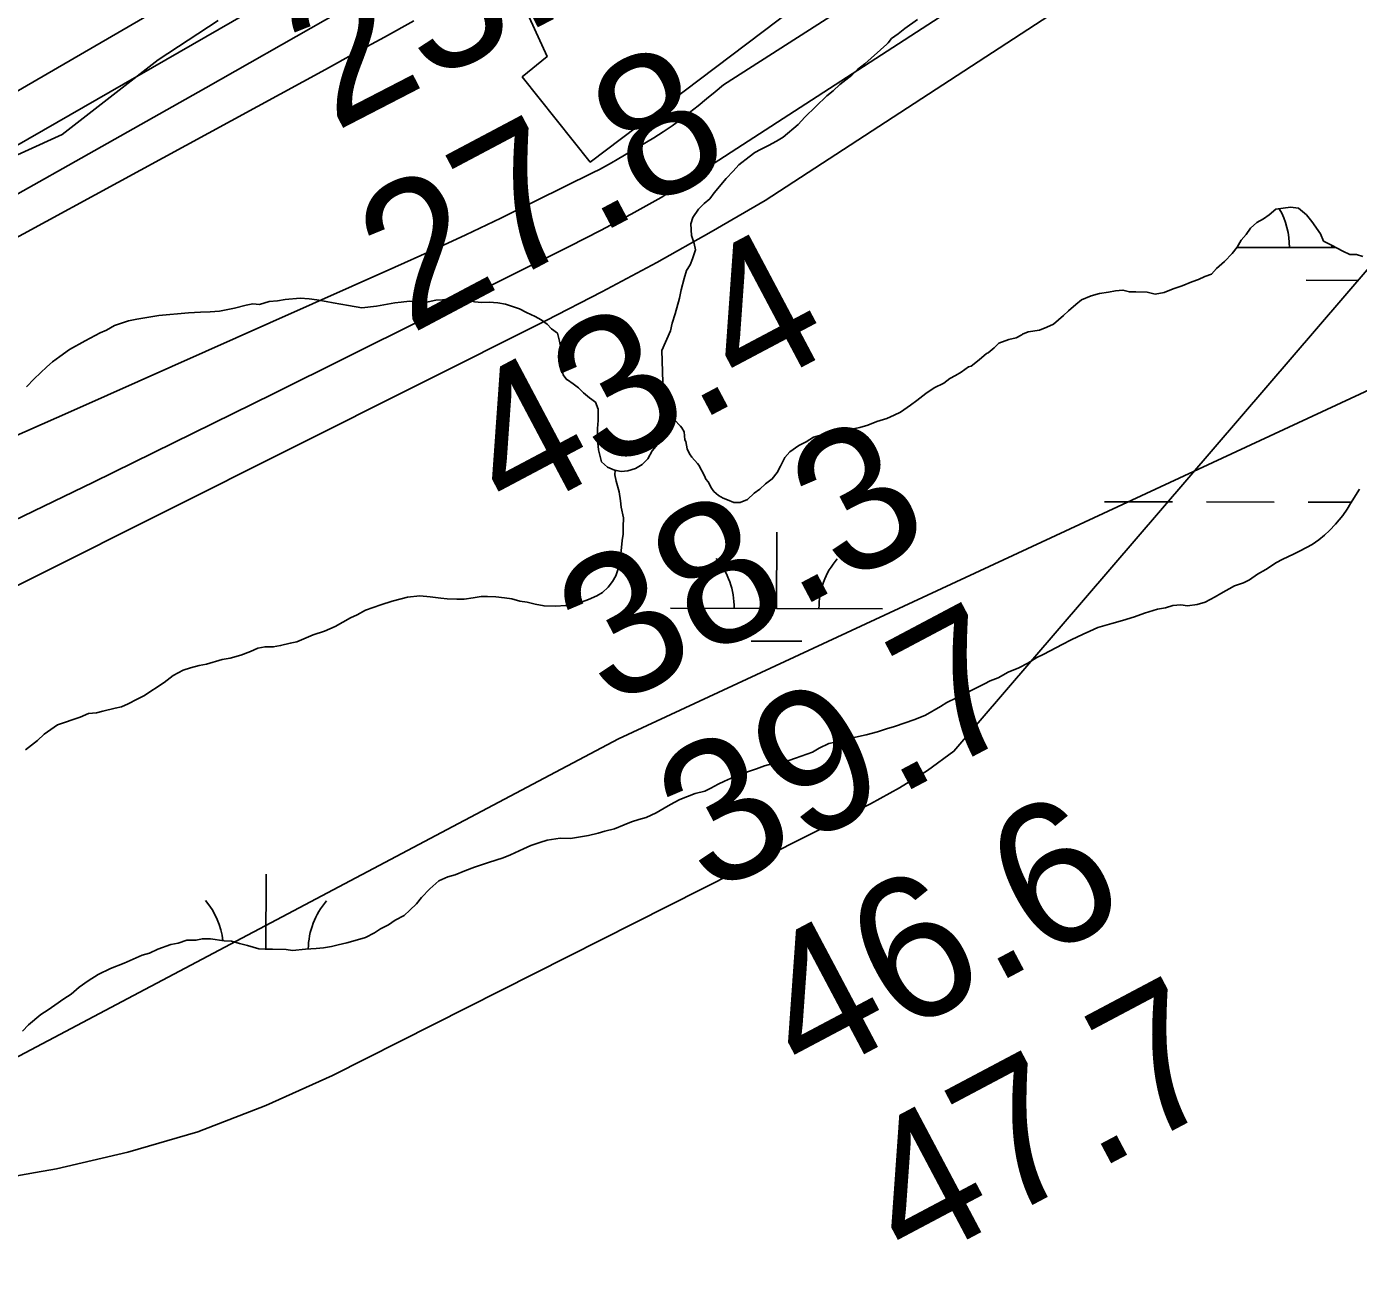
# Model space of a CAD drawing. Extents: x 3177385 to 3215275, y 903885 to 929304.
# Drawn here: x 3192634 to 3193262, y 910240 to 910824 of the extents above; entities that cross this region are included whole.
import ezdxf

# ---------------------------------------------------------------- set-up
doc = ezdxf.new("R2010")
doc.units = 0
for name, color, linetype in [('V-RIVR-EDGE', 7, 'Continuous'), ('V-RIVR-RANG', 7, 'Continuous'), ('V-RRAP-RVMT', 7, 'Continuous'), ('V-SITE-VEGE', 7, 'Continuous'), ('V-TOPO-BNDY', 7, 'Continuous'), ('V-TOPO-DPTH', 7, 'Continuous'), ('V-TOPO-MAJR', 7, 'Continuous'), ('V-TOPO-MINR', 7, 'Continuous'), ('V-TOPO-WATR', 7, 'Continuous'), ('V-WETL-SWMP', 7, 'Continuous')]:
    doc.layers.add(name, color=color, linetype=linetype)

msp = doc.modelspace()

# ---------------------------------------------------------------- linework, layer by layer
at = {"layer": 'V-RIVR-EDGE'}
msp.add_lwpolyline([(3192599.37, 910750.32), (3192650.72, 910773.67), (3192696.01, 910808.76), (3192724.31, 910827.39)], dxfattribs=at)
at = {"layer": 'V-RRAP-RVMT'}
msp.add_lwpolyline([(3192773.31, 911314.7), (3192783.9, 911292), (3192782.19, 911291.23), (3192785.26, 911284.02), (3192683.9, 911237.66), (3192879.41, 910810.41), (3192867.66, 910800.75), (3192899.74, 910760.63), (3193003.02, 910838.85), (3193015.05, 910829.89), (3193087.45, 910953.76), (3193070.13, 910963.97), (3193085.36, 910964.34), (3193091.21, 911068.63)], dxfattribs=at)
at = {"layer": 'V-SITE-VEGE'}
for p, q in [((3193054.03, 910827.85), (3193048.04, 910823.61)), ((3193041.83, 910818.94), (3193040.25, 910816.79)), ((3193044.93, 910821.06), (3193041.83, 910818.94)), ((3193048.04, 910823.61), (3193044.93, 910821.06)), ((3193039.58, 910816.15), (3193029.12, 910806.98)), ((3193040.25, 910816.79), (3193039.58, 910816.15)), ((3193029.12, 910806.98), (3193025.79, 910804.22)), ((3193023.12, 910801.65), (3193017.34, 910797.19)), ((3193025.79, 910804.22), (3193023.12, 910801.65)), ((3193014.22, 910794.2), (3193011.33, 910791.86)), ((3193017.34, 910797.19), (3193014.22, 910794.2)), ((3193011.33, 910791.86), (3193000.86, 910781.82)), ((3193000.86, 910781.82), (3192997.73, 910778.39)), ((3192997.73, 910778.39), (3192990.61, 910772.43)), ((3192983.76, 910768.43), (3192980, 910766.54)), ((3192987.51, 910770.53), (3192983.76, 910768.43)), ((3192990.61, 910772.43), (3192987.51, 910770.53)), ((3192974.69, 910763.16), (3192969.81, 910759.33)), ((3192977.35, 910765.07), (3192974.69, 910763.16)), ((3192980, 910766.54), (3192977.35, 910765.07)), ((3192967.12, 910756.33), (3192963.77, 910752.91)), ((3192969.81, 910759.33), (3192967.12, 910756.33)), ((3192963.77, 910752.91), (3192958.17, 910746.04)), ((3192956.14, 910743.25), (3192953.48, 910741.12)), ((3192958.17, 910746.04), (3192956.14, 910743.25)), ((3192950.8, 910738.34), (3192948.09, 910734.46)), ((3192953.48, 910741.12), (3192950.8, 910738.34)), ((3192948.09, 910734.46), (3192947.16, 910731.43)), ((3192947.16, 910731.43), (3192947.48, 910725.96)), ((3192947.48, 910725.96), (3192948.71, 910722.22)), ((3192949.3, 910719.15), (3192947.9, 910715.04)), ((3192948.71, 910722.22), (3192949.3, 910719.15)), ((3192946.75, 910712.22), (3192945.16, 910709.41)), ((3192947.9, 910715.04), (3192946.75, 910712.22)), ((3192943.99, 910705.73), (3192942.56, 910700.3)), ((3192945.16, 910709.41), (3192943.99, 910705.73)), ((3192942.56, 910700.3), (3192941.82, 910696.38)), ((3192737.36, 910693.1), (3192731.87, 910691.68)), ((3192740.65, 910693.68), (3192737.36, 910693.1)), ((3192743.7, 910693.4), (3192740.65, 910693.68)), ((3192748.32, 910694.83), (3192743.7, 910693.4)), ((3192752.26, 910695.18), (3192748.32, 910694.83)), ((3192755.76, 910695.76), (3192752.26, 910695.18)), ((3192762.98, 910696.48), (3192755.76, 910695.76)), ((3192767.12, 910696.17), (3192762.98, 910696.48)), ((3192770.83, 910695.66), (3192767.12, 910696.17)), ((3192775.18, 910694.91), (3192770.83, 910695.66)), ((3192778.44, 910694.19), (3192775.18, 910694.91)), ((3192782.14, 910693.67), (3192778.44, 910694.19)), ((3192785.62, 910692.94), (3192782.14, 910693.67)), ((3192791.93, 910691.93), (3192785.62, 910692.94)), ((3192798.93, 910692.66), (3192791.93, 910691.93)), ((3192807.48, 910694.22), (3192798.93, 910692.66)), ((3192810.55, 910694.59), (3192807.48, 910694.22)), ((3192814.48, 910694.95), (3192810.55, 910694.59)), ((3192819.94, 910694.61), (3192814.48, 910694.95)), ((3192823.21, 910694.76), (3192819.94, 910694.61)), ((3192826.94, 910695.55), (3192823.21, 910694.76)), ((3192830, 910695.71), (3192826.94, 910695.55)), ((3192833.29, 910696.07), (3192830, 910695.71)), ((3192837.43, 910695.99), (3192833.29, 910696.07)), ((3192842.01, 910695.45), (3192837.43, 910695.99)), ((3192845.05, 910694.73), (3192842.01, 910695.45)), ((3192848.54, 910694.44), (3192845.05, 910694.73)), ((3192852.04, 910694.58), (3192848.54, 910694.44)), ((3192856.18, 910694.28), (3192852.04, 910694.58)), ((3192859.66, 910693.55), (3192856.18, 910694.28)), ((3192866.38, 910691.44), (3192859.66, 910693.55)), ((3192941.82, 910696.38), (3192939.7, 910689)), ((3192685.9, 910686.55), (3192681.96, 910685.76)), ((3192696.2, 910688.29), (3192685.9, 910686.55)), ((3192710.21, 910689.52), (3192696.2, 910688.29)), ((3192715.89, 910689.84), (3192710.21, 910689.52)), ((3192720.48, 910689.96), (3192715.89, 910689.84)), ((3192724.85, 910690.3), (3192720.48, 910689.96)), ((3192731.87, 910691.68), (3192724.85, 910690.3)), ((3192869.62, 910689.62), (3192866.38, 910691.44)), ((3192873.73, 910687.79), (3192869.62, 910689.62)), ((3192876.53, 910686.2), (3192873.73, 910687.79)), ((3192879.33, 910684.18), (3192876.53, 910686.2)), ((3192939.7, 910689), (3192938.3, 910684.67)), ((3192668.52, 910680.15), (3192661.45, 910676.37)), ((3192671.6, 910681.4), (3192668.52, 910680.15)), ((3192675.36, 910683.5), (3192671.6, 910681.4)), ((3192681.96, 910685.76), (3192675.36, 910683.5)), ((3192881.46, 910681.95), (3192879.33, 910684.18)), ((3192884.26, 910679.92), (3192881.46, 910681.95)), ((3192885.27, 910676.19), (3192884.26, 910679.92)), ((3192937.56, 910680.97), (3192933.44, 910671.67)), ((3192938.3, 910684.67), (3192937.56, 910680.97)), ((3192661.45, 910676.37), (3192654.15, 910672.16)), ((3192885.86, 910673.12), (3192885.27, 910676.19)), ((3192649.5, 910668.98), (3192646.17, 910666.43)), ((3192654.15, 910672.16), (3192649.5, 910668.98)), ((3192886.32, 910663.94), (3192885.86, 910673.12)), ((3192933.44, 910671.67), (3192933.99, 910656.81)), ((3192643.5, 910664.09), (3192637.48, 910658.32)), ((3192646.17, 910666.43), (3192643.5, 910664.09)), ((3192886.9, 910660.21), (3192886.32, 910663.94)), ((3192637.48, 910658.32), (3192633.91, 910654.68)), ((3192888.6, 910657.99), (3192886.9, 910660.21)), ((3192889.03, 910657.98), (3192888.6, 910657.99)), ((3192891.61, 910655.96), (3192889.03, 910657.98)), ((3192894.19, 910654.16), (3192891.61, 910655.96)), ((3192933.99, 910656.81), (3192934.56, 910652.65)), ((3192896.54, 910651.71), (3192894.19, 910654.16)), ((3192899.33, 910649.47), (3192896.54, 910651.71)), ((3192902.13, 910647.44), (3192899.33, 910649.47)), ((3192934.56, 910652.65), (3192934.92, 910648.93)), ((3192934.92, 910648.93), (3192935.24, 910643.68)), ((3192903.37, 910644.14), (3192902.13, 910647.44)), ((3192903.47, 910638.68), (3192903.37, 910644.14)), ((3192935.24, 910643.68), (3192934.72, 910639.54)), ((3192903.17, 910634.97), (3192903.47, 910638.68)), ((3192934.72, 910639.54), (3192933.73, 910634.1)), ((3192903.1, 910631.26), (3192903.17, 910634.97)), ((3192903.25, 910628.2), (3192903.1, 910631.26)), ((3192932.77, 910630.19), (3192931.4, 910627.38)), ((3192933.73, 910634.1), (3192932.77, 910630.19)), ((3192903.62, 910624.92), (3192903.25, 910628.2)), ((3192905.02, 910619.21), (3192903.62, 910624.92)), ((3192928.94, 910624.38), (3192926.89, 910620.71)), ((3192931.4, 910627.38), (3192928.94, 910624.38)), ((3192907.81, 910616.75), (3192905.02, 910619.21)), ((3192911.06, 910615.37), (3192907.81, 910616.75)), ((3192924.21, 910617.93), (3192921.11, 910616.03)), ((3192926.89, 910620.71), (3192924.21, 910617.93)), ((3192914.31, 910614.64), (3192911.06, 910615.37)), ((3192917.38, 910615.02), (3192914.31, 910614.64)), ((3192921.11, 910616.03), (3192917.38, 910615.02))]:
    msp.add_line(p, q, dxfattribs=at)
at = {"layer": 'V-TOPO-BNDY'}
msp.add_lwpolyline([(3212104.8, 927454.99), (3211654.69, 925302.34), (3210557.14, 922651.35), (3209209.28, 920082.76), (3207894.02, 918536.94), (3206268.96, 917198.21), (3204189.96, 915875.19), (3202488.97, 914709.68), (3200913.97, 913922.16), (3198614.47, 912914.15), (3196094.47, 911748.64), (3194267.47, 911118.63), (3192912.97, 910488.63), (3191155.59, 909558.24), (3212939.67, 909531.52)], dxfattribs=at)
at = {"layer": 'V-TOPO-DPTH'}
for points in [[(3192525.2, 910708.7), (3192802.32, 910868.12), (3192819.99, 910878.24), (3192837.69, 910888.33), (3192855.41, 910898.35), (3192873.16, 910908.33), (3193011.78, 910985.99), (3193099.12, 911034.28), (3193186.81, 911081.91), (3193275.03, 911128.56), (3193363.59, 911174.56), (3193563.35, 911276.89), (3193587.02, 911288.66), (3193610.86, 911300.05), (3193634.97, 911310.87), (3193659.26, 911321.31), (3193830.42, 911392.48), (3193881.78, 911413.06)], [(3193881.78, 911413.06), (3193830.42, 911392.48), (3193659.26, 911321.31), (3193634.97, 911310.87), (3193610.86, 911300.05), (3193587.02, 911288.66), (3193563.35, 911276.89), (3193363.59, 911174.56), (3193275.03, 911128.56), (3193186.81, 911081.91), (3193099.12, 911034.28), (3193011.78, 910985.99), (3192873.16, 910908.33), (3192855.41, 910898.35), (3192837.69, 910888.33), (3192819.99, 910878.24), (3192802.32, 910868.12), (3192525.2, 910708.7)], [(3191977.06, 910370.17), (3192774.87, 910804.33), (3192788.76, 910811.93), (3192802.62, 910819.58), (3192816.43, 910827.3)]]:
    msp.add_lwpolyline(points, dxfattribs=at)
at = {"layer": 'V-TOPO-MAJR'}
msp.add_lwpolyline([(3192458.83, 910475.47), (3192878.95, 910685.93), (3192905.12, 910699.4), (3192931.08, 910713.24), (3192956.74, 910727.65), (3192982.2, 910742.42), (3193655.58, 911181.04), (3193667.31, 911186.66), (3193679.26, 911191.79), (3193691.36, 911196.6), (3193767.17, 911224.91), (3193782.13, 911230.23), (3193797.19, 911235.23), (3193812.4, 911239.76), (3193827.71, 911243.96), (3193843.08, 911247.97)], dxfattribs=at)
at = {"layer": 'V-TOPO-MINR'}
for points in [[(3192147.81, 910514.47), (3192771.73, 910876.71), (3192799.31, 910892.65), (3192826.92, 910908.52), (3192854.59, 910924.28), (3192882.3, 910939.98), (3192931.32, 910967.62), (3192983.75, 910996.78), (3193036.4, 911025.51), (3193089.39, 911053.6), (3193142.61, 911081.27), (3193539.6, 911284.7), (3193571.23, 911300.43), (3193603.09, 911315.65), (3193635.3, 911330.11), (3193667.75, 911344.06), (3193897.94, 911439.77), (3194607.03, 911685.23), (3194625.9, 911692.98), (3194644.56, 911701.24), (3194663.07, 911709.84), (3195584.97, 912153.31)], [(3192580.45, 910568.56), (3192665.44, 910609.67), (3192750.17, 910651.32), (3192890, 910720.89), (3192904.54, 910728.33), (3192918.96, 910735.98), (3192933.2, 910743.95), (3193613.69, 911184.68), (3193635.43, 911195.85), (3193657.45, 911206.41), (3193679.88, 911216.05), (3193702.59, 911225.07), (3193842.92, 911277.49), (3193871.99, 911287.86), (3193901.26, 911297.66), (3193930.79, 911306.59), (3193960.52, 911314.94), (3193990.34, 911322.97), (3194620.05, 911554.4), (3194649.9, 911567.52), (3194679.53, 911581.09), (3194708.85, 911595.32), (3194737.96, 911610), (3195433.48, 911970.65)], [(3192588.58, 910722.5), (3192653.51, 910758.98), (3192718.34, 910795.67), (3192831.21, 910859.9), (3192839.52, 910864.6), (3192847.83, 910869.3), (3192856.17, 910873.96), (3192864.51, 910878.61), (3193197.79, 911063.71), (3193267.24, 911101.82), (3193336.93, 911139.46), (3193407, 911176.4), (3193477.32, 911212.86), (3193587.1, 911269.09), (3193602.81, 911276.9), (3193618.64, 911284.46), (3193634.64, 911291.64), (3193650.76, 911298.57), (3193763.63, 911345.49), (3193798.09, 911359.31), (3193832.76, 911372.55)], [(3192609.86, 910623.15), (3192656.13, 910643.68), (3192702.38, 910664.23), (3192748.63, 910684.79), (3192807.58, 910711.03), (3192824.3, 910718.59), (3192840.96, 910726.3), (3192857.52, 910734.21), (3192874.01, 910742.26), (3192901.13, 910755.7), (3192904, 910757.17), (3192906.85, 910758.68), (3192909.66, 910760.25), (3192912.45, 910761.87), (3192929.64, 910772.1), (3192934.02, 910774.84), (3192938.32, 910777.7), (3192942.48, 910780.75), (3192946.56, 910783.92), (3192950.57, 910787.19), (3192954.57, 910790.47), (3192958.56, 910793.77), (3192962.54, 910797.08), (3193583.38, 911194.28)], [(3192608.83, 910278.93), (3192638.05, 910284.04), (3192647.94, 910285.89), (3192681.58, 910293.67), (3192714.59, 910303.3), (3192746.67, 910315.68), (3192778.13, 910329.91), (3193031.93, 910458.01), (3193045.52, 910465.52), (3193058.69, 910473.68), (3193071.21, 910482.79), (3193635.74, 911140.51)], [(3191977.06, 910370.17), (3192774.87, 910804.33), (3192788.76, 910811.93), (3192802.62, 910819.58), (3192816.43, 910827.3)]]:
    msp.add_lwpolyline(points, dxfattribs=at)
at = {"layer": 'V-TOPO-WATR'}
msp.add_lwpolyline([(3192525.2, 910708.7), (3192802.32, 910868.12), (3192819.99, 910878.24), (3192837.69, 910888.33), (3192855.41, 910898.35), (3192873.16, 910908.33), (3193011.78, 910985.99), (3193099.12, 911034.28), (3193186.81, 911081.91), (3193275.03, 911128.56), (3193363.59, 911174.56), (3193563.35, 911276.89), (3193587.02, 911288.66), (3193610.86, 911300.05), (3193634.97, 911310.87), (3193659.26, 911321.31), (3193830.42, 911392.48), (3193881.78, 911413.06)], dxfattribs=at)
at = {"layer": 'V-WETL-SWMP'}
for p, q in [((3193204.65, 910720.36), (3193251.48, 910720.25)), ((3193249.41, 910720.26), (3193249.42, 910721.35)), ((3193237.38, 910704.86), (3193261.38, 910704.8)), ((3193142.29, 910600.44), (3193174.29, 910600.36)), ((3193190.29, 910600.33), (3193222.29, 910600.25)), ((3193238.29, 910600.21), (3193258.51, 910600.17)), ((3192987.58, 910550.06), (3192987.66, 910586.06)), ((3192937.58, 910550.17), (3193037.58, 910549.94)), ((3192975.54, 910534.65), (3192999.54, 910534.6)), ((3192746.73, 910389.46), (3192746.81, 910424.76))]:
    msp.add_line(p, q, dxfattribs=at)
for points in [[(3193198.85, 910713.7), (3193202.36, 910717.44), (3193204.71, 910720.44), (3193206.69, 910723.82), (3193209.03, 910726.44), (3193211, 910729.45), (3193214.1, 910732.05), (3193217.19, 910733.89), (3193219.9, 910735.74), (3193223, 910738.34), (3193229.88, 910739.34), (3193233.69, 910738.88), (3193237.43, 910735.75), (3193240.03, 910732.64), (3193244.1, 910726.84), (3193245.55, 910723.38), (3193249.32, 910721.39), (3193254.6, 910718.61), (3193257.99, 910717.02), (3193261.04, 910716.95), (3193264.07, 910716.12)], [(3192911.42, 910615.29), (3192914.32, 910614.64), (3192917.38, 910615.02), (3192921.11, 910616.03), (3192924.21, 910617.93), (3192926.89, 910620.71), (3192928.94, 910624.38), (3192931.4, 910627.38), (3192932.77, 910630.19), (3192933.73, 910634.1), (3192934.72, 910639.54), (3192935.12, 910642.71), (3192939.24, 910639.19), (3192942.22, 910636.08), (3192942.97, 910635.3), (3192944.07, 910633.37), (3192944.37, 910629.56), (3192944.73, 910628.79), (3192945.42, 910625.34), (3192946.52, 910623.03), (3192947.63, 910621.48), (3192950.23, 910618.38), (3192950.97, 910617.6), (3192953.53, 910612.59), (3192954.26, 910611.05), (3192955.38, 910609.88), (3192956.84, 910606.8), (3192957.95, 910605.26), (3192960.2, 910603.3), (3192962.46, 910602.11), (3192964.35, 910601.31), (3192967.37, 910600.1), (3192968.13, 910600.08), (3192970.42, 910600.04), (3192973.88, 910601.49), (3192976.99, 910604.47), (3192979.7, 910606.32), (3192982.42, 910608.93), (3192985.52, 910611.15), (3192987.87, 910614.15), (3192989.46, 910617.16), (3192991.45, 910621.31), (3192993.79, 910623.93), (3192998.05, 910626.89), (3193001.52, 910628.72), (3193005, 910630.93), (3193011.51, 910632.7), (3193014.97, 910633.77), (3193018.03, 910634.47), (3193021.46, 910634.39), (3193026.82, 910635.42), (3193030.65, 910636.48), (3193034.88, 910638.3), (3193039.49, 910639.73), (3193042.95, 910641.18), (3193046.03, 910642.64), (3193050.67, 910645.97), (3193053.77, 910648.19), (3193058.03, 910651.53), (3193061.9, 910654.11), (3193066.52, 910656.3), (3193069.23, 910658.53), (3193071.93, 910660), (3193074.63, 910661.46), (3193078.12, 910664.06), (3193079.27, 910664.41), (3193083.14, 910667.38), (3193086.64, 910670.36), (3193087.41, 910670.72), (3193090.12, 910672.95), (3193092.45, 910675.19), (3193097.07, 910676.99), (3193100.51, 910677.68), (3193103.21, 910679.15), (3193103.6, 910679.52), (3193106.29, 910680.61), (3193111.64, 910681.26), (3193115.1, 910682.71), (3193118.18, 910684.17), (3193122.84, 910688.26), (3193125.18, 910690.5), (3193128.67, 910693.47), (3193131.39, 910695.7), (3193136, 910697.51), (3193139.83, 910698.57), (3193144.04, 910699.24), (3193147.48, 910699.93), (3193150.92, 910700.24), (3193153.95, 910699.41), (3193157, 910699.35), (3193162.33, 910699.23), (3193166.13, 910698.39), (3193170.33, 910699.06), (3193174.56, 910700.88), (3193178.79, 910702.31), (3193183.4, 910704.12), (3193186.47, 910705.2), (3193189.55, 910706.66), (3193192.62, 910707.74), (3193194.97, 910710.35), (3193198.85, 910713.7)], [(3192681.79, 910505.18), (3192686.03, 910507.38), (3192689.11, 910508.84), (3192698.77, 910515.11), (3192703.03, 910518.45), (3192707.66, 910521.02), (3192711.11, 910522.09), (3192715.33, 910523.14), (3192718.77, 910523.83), (3192726.06, 910525.97), (3192729.89, 910526.65), (3192734.87, 910528.06), (3192739.48, 910529.87), (3192742.95, 910531.32), (3192746.39, 910532.01), (3192750.2, 910531.93), (3192753.64, 910532.62), (3192758.24, 910533.66), (3192761.3, 910534.36), (3192769, 910537.63), (3192774.37, 910539.42), (3192779.37, 910541.6), (3192786.7, 910545.64), (3192789.78, 910547.09), (3192793.64, 910549.3), (3192800.93, 910551.81), (3192806.31, 910553.6), (3192810.52, 910554.66), (3192813.58, 910555.35), (3192819.32, 910555.99), (3192824.26, 910555.51), (3192829.2, 910555.02), (3192832.24, 910554.58), (3192836.81, 910554.48), (3192840.24, 910554.4), (3192844.45, 910555.08), (3192848.28, 910555.76), (3192851.32, 910555.69), (3192855.13, 910555.61), (3192859.32, 910555.14), (3192862.74, 910554.69), (3192866.52, 910553.46), (3192869.94, 910553.01), (3192873.74, 910552.17), (3192877.91, 910551.32), (3192883.24, 910551.2), (3192888.2, 910551.48), (3192892.81, 910552.9), (3192895.86, 910553.22), (3192898.93, 910554.3), (3192902.79, 910556.12), (3192905.48, 910557.59), (3192908.21, 910560.2), (3192910.17, 910562.82), (3192911.75, 910565.46), (3192912.97, 910569.24), (3192913.83, 910573.8), (3192914.29, 910577.22), (3192914.77, 910582.16), (3192915.22, 910585.2), (3192915.29, 910588.63), (3192915.38, 910592.82), (3192914.34, 910597.8), (3192914.03, 910600.86), (3192913.36, 910605.06), (3192911.94, 910610.05), (3192911.24, 910613.11), (3192911.42, 910615.29)], [(3193262.5, 910606.39), (3193258.16, 910599.62), (3193256.58, 910596.99), (3193254.61, 910593.98), (3193251.09, 910589.87), (3193248.36, 910586.87), (3193246.03, 910584.64), (3193243.31, 910582.41), (3193240.21, 910580.19), (3193234.44, 910577.26), (3193231.74, 910575.79), (3193225.97, 910573.25), (3193223.27, 910571.78), (3193218.24, 910568.46), (3193214.38, 910566.25), (3193210.52, 910563.67), (3193207.82, 910562.2), (3193203.59, 910560.77), (3193197.04, 910557.1), (3193194.34, 910555.63), (3193189.71, 910553.06), (3193185.88, 910552), (3193181.29, 910551.33), (3193178.25, 910551.78), (3193174.43, 910551.48), (3193170.98, 910550.41), (3193167.15, 910549.73), (3193161.02, 910547.95), (3193156.4, 910546.15), (3193150.65, 910544.36), (3193145.66, 910542.95), (3193139.15, 910541.18), (3193135.3, 910539.35), (3193132.22, 910537.9), (3193126.45, 910535.35), (3193122.21, 910533.15), (3193119.51, 910531.69), (3193113.34, 910528.39), (3193110.26, 910526.93), (3193106.01, 910524.35), (3193101.77, 910522.16), (3193096.77, 910519.98), (3193092.14, 910517.41), (3193088.3, 910515.96), (3193085.6, 910514.5), (3193082.52, 910513.04), (3193075.2, 910509.38), (3193072.5, 910507.92), (3193067.88, 910505.73), (3193064.8, 910503.89), (3193057.85, 910499.84), (3193052.85, 910497.66), (3193043.25, 910494.44), (3193039.42, 910493.37), (3193035.19, 910491.94), (3193029.83, 910490.53), (3193023.32, 910489.14), (3193019.48, 910487.7), (3193015.27, 910487.03), (3193012.21, 910486.33), (3193007.59, 910484.14), (3193004.5, 910482.3), (3192996.43, 910479.43), (3192993.36, 910478.35), (3192989.92, 910478.04), (3192981.88, 910475.92), (3192978.03, 910474.48), (3192973.81, 910473.05), (3192970.73, 910471.59), (3192967.28, 910470.52), (3192963.05, 910468.7), (3192959.97, 910467.24), (3192956.5, 910465.41), (3192953.8, 910463.95), (3192949.2, 910462.9), (3192941.9, 910460.01), (3192939.2, 910458.54), (3192936.5, 910457.07), (3192930.71, 910453.77), (3192926.09, 910451.58), (3192922.64, 910450.51), (3192919.19, 910449.44), (3192915.73, 910447.99), (3192911.11, 910446.18), (3192906.52, 910445.13), (3192903.45, 910444.06), (3192898.85, 910443.01), (3192890.44, 910441.67), (3192885.49, 910441.77), (3192879.37, 910440.76), (3192875.91, 910439.69), (3192871.69, 910438.25), (3192868.23, 910436.8), (3192862.07, 910433.88), (3192858.61, 910432.43), (3192855.15, 910431.36), (3192851.7, 910430.29), (3192845.18, 910428.15), (3192840.56, 910426.34), (3192835.95, 910424.53), (3192832.5, 910423.46)], [(3192633.3, 910483.35), (3192639.11, 910487.8), (3192642.23, 910490.78), (3192648.42, 910495.22), (3192659.17, 910498.81), (3192663.02, 910500.63), (3192666.83, 910500.93), (3192669.9, 910501.63), (3192675.65, 910503.03), (3192678.71, 910503.73), (3192681.79, 910505.18)], [(3192832.5, 910423.46), (3192828.27, 910421.65), (3192824, 910417.93), (3192820.1, 910413.82), (3192817.75, 910410.82), (3192814.64, 910407.83), (3192811.91, 910405.22), (3192807.67, 910403.03), (3192804.58, 910400.81), (3192800.73, 910398.98), (3192798.02, 910397.14), (3192793.78, 910394.94), (3192788.79, 910393.52), (3192784.96, 910392.46), (3192780.75, 910391.41), (3192777.68, 910390.71), (3192773.86, 910390.03), (3192770.42, 910389.72), (3192765.46, 910389.44), (3192759.35, 910388.81), (3192756.31, 910389.26), (3192749.83, 910389.4), (3192746.4, 910389.47), (3192743.36, 910389.53), (3192738.05, 910391.17), (3192734.26, 910392.01), (3192730.48, 910393.24), (3192727.05, 910393.31), (3192720.59, 910394.21), (3192716.78, 910394.29), (3192713.71, 910393.6), (3192709.52, 910393.68), (3192705.3, 910392.25), (3192701.86, 910391.56), (3192695.71, 910389.41), (3192691.86, 910387.58), (3192688.41, 910386.51), (3192679.95, 910382.88), (3192673.41, 910380.35), (3192667.63, 910377.43), (3192663, 910374.48), (3192658.74, 910371.52), (3192654.86, 910368.17), (3192651.38, 910365.96), (3192647.13, 910363), (3192644.03, 910360.78), (3192640.55, 910358.57), (3192634.73, 910353.73), (3192632, 910350.74)]]:
    msp.add_lwpolyline(points, dxfattribs=at)
for centre, start, end in [((3193194.17, 910720.86), 359.09485, 30.18), ((3192932.34, 910550.66), 359.09485, 40.63851), ((3193042.82, 910550.4), 139.09484, 180.63849), ((3192691.49, 910389.36), 6.56839, 40.63851), ((3192801.97, 910389.1), 139.09484, 179.32366)]:
    msp.add_arc(centre, 35.25, start, end, dxfattribs=at)

# ---------------------------------------------------------------- texts
at = {"layer": 'V-RIVR-RANG'}
for s, rotation, p in [('23.6', 27.32472, (3192779.15, 910774.66)), ('27.8', 27.93833, (3192814.7, 910679.05)), ('43.4', 27.93833, (3192861.77, 910590.83)), ('38.3', 27.93833, (3192908.84, 910502.6)), ('39.7', 27.93833, (3192955.92, 910414.37)), ('46.6', 27.93833, (3193001.36, 910325.27)), ('47.7', 27.93833, (3193050.06, 910237.91))]:
    msp.add_text(s, height=67, rotation=rotation, dxfattribs=at).set_placement(p)

doc.saveas('drawing.dxf')
